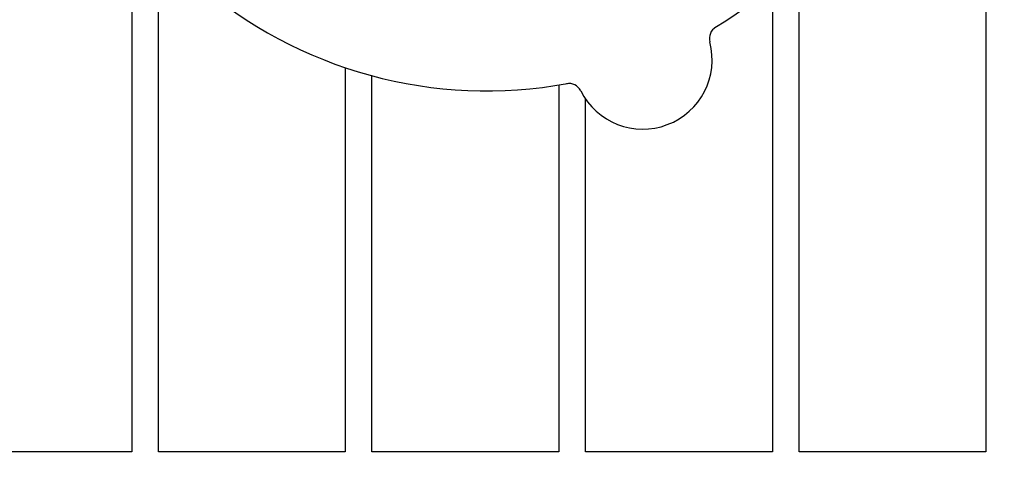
# Model space of a CAD drawing. Header units: inches. Extents: x 24 to 1128, y -94 to 748.
# Tile 516 of 546: x 707.41 to 712.02, y 565.05 to 567.13. Entities that reach past the tile are written whole.
import ezdxf

# ---------------------------------------------------------------- set-up
doc = ezdxf.new("R2010")
doc.units = ezdxf.units.IN
doc.header["$LTSCALE"] = 32
doc.header["$MEASUREMENT"] = 0
doc.layers.add('Dimension (ANSI)', color=7, linetype='Continuous', lineweight=25)
doc.layers.add('Visible (ANSI)', color=7, linetype='Continuous', lineweight=30)
doc.styles.add('Note Text (ANSI)', font='tahoma.ttf')
doc.dimstyles.new('Architectural (ANSI)', dxfattribs={"dimscale": 32, "dimtxt": 0.125, "dimasz": 0.098425, "dimexe": 0.125, "dimexo": 0.0625, "dimgap": 0.031496, "dimtad": 0, "dimtih": 1, "dimtoh": 1, "dimdec": 4, "dimrnd": 1e-08, "dimzin": 3, "dimdsep": 46, "dimlunit": 4, "dimtxsty": 'Note Text (ANSI)', "dimcen": 0.09, "dimdle": 0.393701, "dimclrd": 256, "dimclre": 256, "dimclrt": 256, "dimadec": 0, "dimazin": 3, "dimtfac": 0.96, "dimtofl": 0, "dimtmove": 0, "dimatfit": 3, "dimfxl": 1, "dimfrac": 2, "dimtolj": 1, "dimtzin": 12, "dimlwd": -1, "dimlwe": -1, "dimarcsym": 0})

# ---------------------------------------------------------------- blocks, each defined once
blk = doc.blocks.new('*D17')
at = {"layer": 'Defpoints', "color": 0, "transparency": 16777216}
for p in [(692.9153, 606.0589), (692.9153, 480.0589), (781.1171, 480.0589)]:
    blk.add_point(p, dxfattribs=at)
at = {"layer": 'Dimension (ANSI)', "transparency": 16777216}
for p, q in [((694.9153, 606.0589), (785.1171, 606.0589)), ((781.1171, 602.9093), (781.1171, 543.1487)), ((781.1171, 483.2085), (781.1171, 536.9691)), ((694.9153, 480.0589), (785.1171, 480.0589))]:
    blk.add_line(p, q, dxfattribs=at)
for points in [[(780.5922, 602.9093), (781.6421, 602.9093), (781.1171, 606.0589)], [(780.5922, 483.2085), (781.6421, 483.2085), (781.1171, 480.0589)]]:
    blk.add_solid(points, dxfattribs=at)
at = {"layer": 'Dimension (ANSI)', "transparency": 16777216, "insert": (774.3851, 542.1408), "char_height": 4, "attachment_point": 1, "style": 'Note Text (ANSI)'}
blk.add_mtext('\\A1;10\'-6"', dxfattribs=at)

msp = doc.modelspace()

# ---------------------------------------------------------------- linework, layer by layer
at = {"layer": 'Visible (ANSI)'}
for p, q in [((711.93279, 568.01391), (711.93279, 565.10766)), ((711.05779, 565.10766), (711.05779, 567.39939)), ((710.93279, 567.28496), (710.93279, 565.10766)), ((707.93279, 567.26016), (707.93279, 565.10766)), ((708.05779, 565.10766), (708.05779, 567.26356)), ((708.93279, 566.90502), (708.93279, 565.10766)), ((709.05779, 565.10766), (709.05779, 566.86724)), ((709.93279, 566.82403), (709.93279, 565.10766)), ((710.05779, 565.10766), (710.05779, 566.75872)), ((707.93279, 565.10766), (707.05779, 565.10766)), ((708.93279, 565.10766), (708.05779, 565.10766)), ((709.93279, 565.10766), (709.05779, 565.10766)), ((710.93279, 565.10766), (710.05779, 565.10766)), ((711.93279, 565.10766), (711.05779, 565.10766))]:
    msp.add_line(p, q, dxfattribs=at)
for centre, radius, start, end in [((709.59533, 568.87141), 2.075, 300.99965, 352.48395), ((709.59533, 568.87141), 2.075, 228.99965, 280.48395), ((710.70038, 567.04172), 0.0625, 121.1302, 194.82247), ((710.32578, 566.94259), 0.325, 206.66113, 14.82247), ((709.97948, 566.76871), 0.0625, 26.66113, 100.3534)]:
    msp.add_arc(centre, radius, start, end, dxfattribs=at)

# ---------------------------------------------------------------- dimensions: what is measured, and where the dimension line sits
at = {"layer": 'Dimension (ANSI)'}
dim = msp.add_linear_dim(base=(781.11714, 480.05891), p1=(692.91529, 606.05891), p2=(692.91529, 480.05891), angle=90, dimstyle='Architectural (ANSI)', override={"dimgap": 0.031496, "dimdec": 4, "dimlfac": 1, "dimtol": 0, "dimlim": 0, "dimtp": 0, "dimtm": 0, "dimtdec": 2, "dimatfit": 1}, dxfattribs=at)
dim.commit()
dim.dimension.update_dxf_attribs({"geometry": '*D17', "text_midpoint": (781.11714, 540.05891), "dimtype": 160})

doc.saveas('drawing.dxf')
